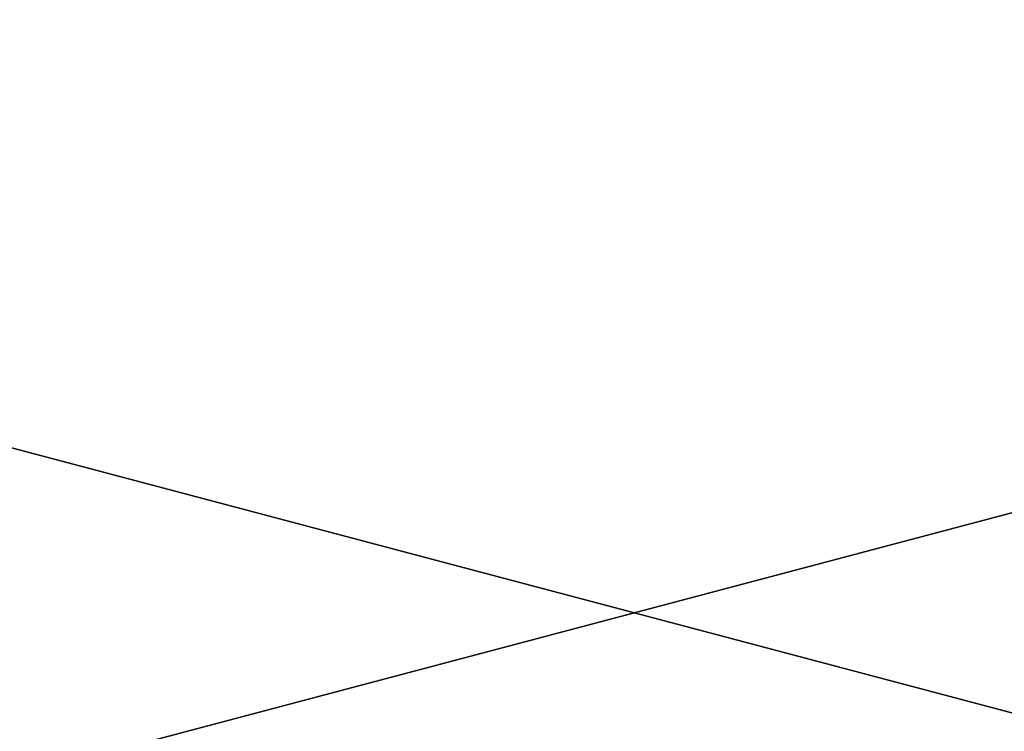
# Model space of a CAD drawing. Header units: millimetres. Extents: x -94 to 254, y 0 to 980.
# Tile 934 of 1056: x 234.152 to 235.236, y 807.119 to 807.904. Entities that reach past the tile are written whole.
import ezdxf

# ---------------------------------------------------------------- set-up
doc = ezdxf.new("R2010")
doc.units = ezdxf.units.MM
doc.header["$LTSCALE"] = 65.185185
for name, color, linetype in [('1558', 7, 'CONTINUOUS'), ('178', 7, 'CONTINUOUS'), ('183', 7, 'CONTINUOUS'), ('194', 7, 'CONTINUOUS')]:
    doc.layers.add(name, color=color, linetype=linetype)

msp = doc.modelspace()

# ---------------------------------------------------------------- linework, layer by layer
at = {"layer": '1558', "color": 7, "linetype": 'CONTINUOUS'}
for points in [[(232, 807.73), (234.3016, 806.8893, 0.1956), (234.3831, 806.8622, 0.0786), (232, 807.73)], [(234.3016, 806.8893, 0.1956), (232, 807.73), (233.7877, 807.0715, 0.2776), (234.3016, 806.8893, 0.1956)], [(232, 807.73), (234.3831, 806.8622, 0.0786), (234.0962, 806.9668, 0.0524), (232, 807.73)]]:
    msp.add_3dface(points, dxfattribs=at)
at = {"layer": '178', "color": 7, "linetype": 'CONTINUOUS', "true_color": 0x0303ff}
for points in [[(232, 808, 8), (237.6569, 808, 5.6569), (232, 806.5, 8), (232, 808, 8)], [(232, 806.5, 8), (237.6569, 808, 5.6569), (237.6569, 806.5, 5.6569), (232, 806.5, 8)]]:
    msp.add_3dface(points, dxfattribs=at)
at = {"layer": '183', "color": 7, "linetype": 'CONTINUOUS', "true_color": 0x0303ff}
for points in [[(237.6569, 808, -5.6569), (232, 808, -8), (237.6569, 806.5, -5.6569), (237.6569, 808, -5.6569)], [(237.6569, 806.5, -5.6569), (232, 808, -8), (232, 806.5, -8), (237.6569, 806.5, -5.6569)]]:
    msp.add_3dface(points, dxfattribs=at)
at = {"layer": '194', "color": 7, "linetype": 'CONTINUOUS', "true_color": 0xe0f2ff}
for points in [[(126.1437, 811.5122, -24.3913), (236, 806.8401, -21.2438), (16.2874, 811.5122, -24.3913), (126.1437, 811.5122, -24.3913)], [(16.2874, 811.5122, -24.3913), (236, 806.8401, -21.2438), (24.5193, 807.8073, -22.0145), (16.2874, 811.5122, -24.3913)], [(126.1442, 811.5122, 24.3913), (24.5602, 807.7876, 21.9994), (236, 811.5122, 24.3913), (126.1442, 811.5122, 24.3913)], [(236, 811.5122, 24.3913), (24.5602, 807.7876, 21.9994), (236, 806.8398, 21.2436), (236, 811.5122, 24.3913)], [(236, 811.5122, -24.3913), (236, 806.8401, -21.2438), (126.1437, 811.5122, -24.3913), (236, 811.5122, -24.3913)], [(236, 806.8401, -21.2438), (236, 804.5876, -19.1453), (24.5193, 807.8073, -22.0145), (236, 806.8401, -21.2438)], [(24.5193, 807.8073, -22.0145), (236, 804.5876, -19.1453), (31.2814, 804.4162, -18.9654), (24.5193, 807.8073, -22.0145)], [(24.5602, 807.7876, 21.9994), (31.2841, 804.4148, 18.9639), (236, 806.8398, 21.2436), (24.5602, 807.7876, 21.9994)]]:
    msp.add_3dface(points, dxfattribs=at)

doc.saveas('drawing.dxf')
